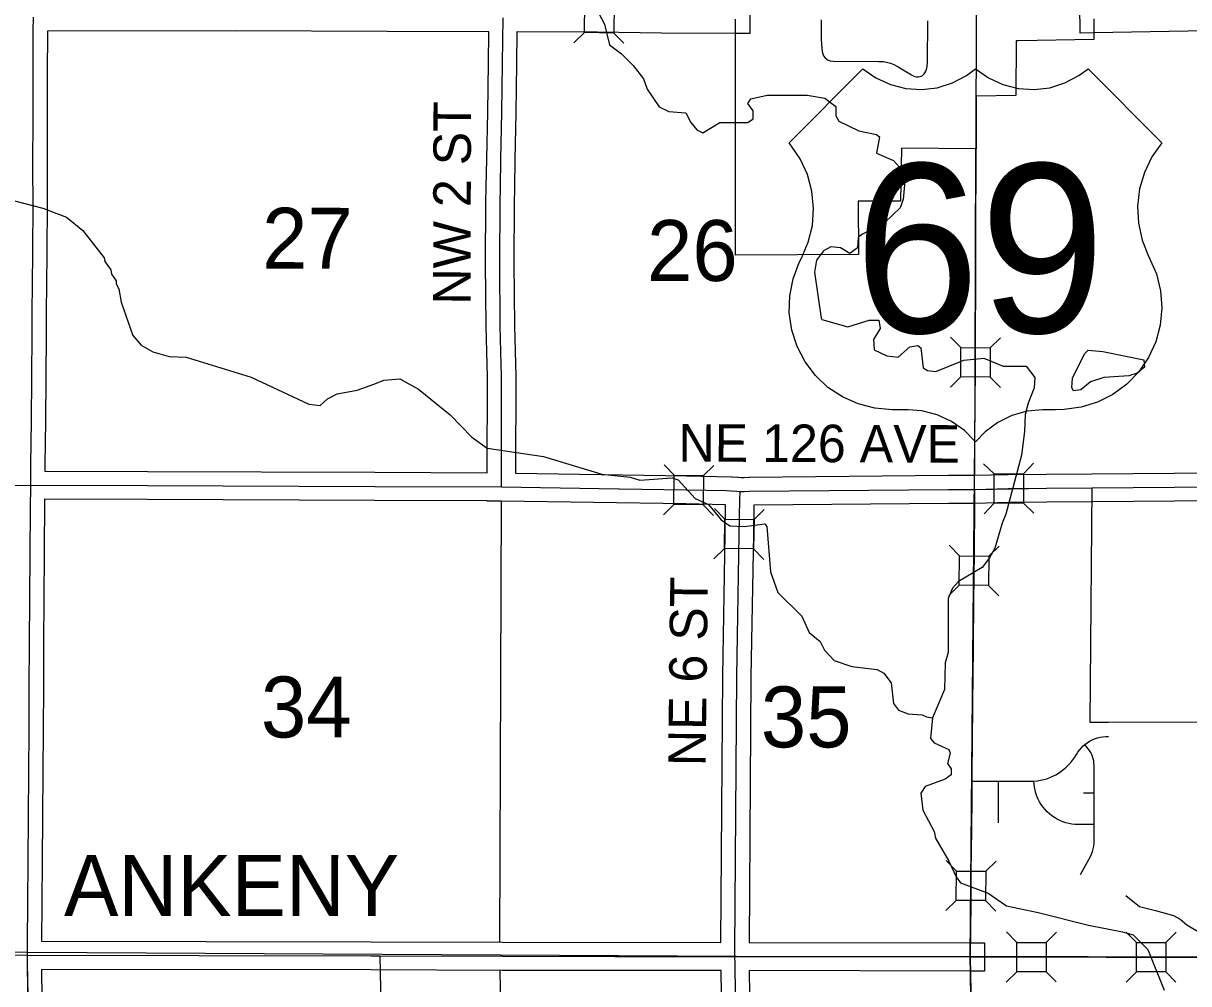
# Model space of a CAD drawing. Extents: x -1403959 to 81668, y -1400582 to 11018.
# Drawn here: x 7093.1 to 7333.6, y 9501.4 to 9699.5 of the extents above; entities that cross this region are included whole.
import ezdxf

# ---------------------------------------------------------------- set-up
doc = ezdxf.new("R2010")
doc.units = 0
for name, color, linetype in [('tdCiCityStreetTxt', 7, 'Continuous'), ('tdCiCoBndryTxt', 7, 'Continuous'), ('tdCiMapFrame', 7, 'Continuous'), ('tdCiRRCL', 7, 'Continuous'), ('tdCiSecText', 7, 'Continuous'), ('tdCiSectLine', 7, 'Continuous'), ('tdCiSectNmbr', 7, 'Continuous'), ('tdCiSectTwpRng', 7, 'Continuous'), ('tdCoCityStreetMajor', 7, 'Continuous'), ('tdCoClipBndry', 7, 'Continuous'), ('tdCoSecRteCL', 7, 'Continuous'), ('tdCoSectLinePart', 7, 'Continuous'), ('tdCoSectNmbr', 7, 'Continuous'), ('tdCoShieldCoRteHrd', 7, 'Continuous'), ('tdCoSurfAsphaltUnbanded', 7, 'Continuous'), ('tdCoSurfBitum', 7, 'Continuous')]:
    doc.layers.add(name, color=color, linetype=linetype)

msp = doc.modelspace()

# ---------------------------------------------------------------- linework, layer by layer
at = {"layer": 'tdCiCityStreetTxt'}
for points in [[(7284.44, 9634.76), (7286.57, 9632.6), (7292.62, 9632.57)], [(7294.73, 9634.65), (7292.62, 9632.57), (7292.59, 9626.52)], [(7284.39, 9624.43), (7286.54, 9626.55), (7286.57, 9632.6)], [(7294.72, 9624.37), (7292.59, 9626.52), (7286.54, 9626.55)], [(7284.17, 9591.82), (7286.29, 9589.66), (7292.34, 9589.59)], [(7294.46, 9591.66), (7292.34, 9589.59), (7292.27, 9583.54)], [(7284.06, 9581.49), (7286.22, 9583.61), (7286.29, 9589.66)], [(7294.39, 9581.38), (7292.27, 9583.54), (7286.22, 9583.61)], [(7283.54, 9526.79), (7285.66, 9524.63), (7291.72, 9524.58)], [(7293.83, 9526.66), (7291.72, 9524.58), (7291.67, 9518.53)], [(7283.46, 9516.46), (7285.62, 9518.58), (7285.66, 9524.63)], [(7293.79, 9516.38), (7291.67, 9518.53), (7285.62, 9518.58)]]:
    msp.add_lwpolyline(points, dxfattribs=at)
at = {"layer": 'tdCiCoBndryTxt'}
for points in [[(7093.93, 9507.24), (7093.95, 9509.81), (7094.03, 9518.14), (7094.1, 9526.66), (7094.15, 9535.98), (7094.22, 9544.91), (7094.32, 9553.84), (7094.33, 9562.5), (7094.39, 9571.57), (7094.46, 9580.83), (7094.51, 9590.12), (7094.58, 9599.28), (7094.62, 9604.26), (7094.65, 9608.44), (7094.76, 9617.55), (7094.83, 9626.41), (7094.91, 9635.55), (7094.9, 9639.45), (7094.93, 9641.04), (7094.99, 9644.63), (7095.06, 9653.18), (7095.1, 9661.42), (7095.09, 9670.42), (7095.1, 9679.77), (7095.12, 9688.91), (7095.16, 9697.99), (7095.18, 9700.78)], [(6899.63, 9605.26), (6899.73, 9605.26), (6975.44, 9604.97), (6997.14, 9604.83), (6997.19, 9604.83), (7010.03, 9604.77), (7085, 9604.19), (7094.55, 9604.26), (7094.62, 9604.26), (7118.74, 9604.17), (7165.64, 9603.98), (7191.74, 9603.86), (7216, 9603.5)], [(7216, 9603.5), (7216.11, 9603.49)], [(7216.11, 9603.49), (7216.11, 9603.49), (7229.88, 9603.29), (7238.22, 9603.1), (7239.18, 9603.08), (7240.3, 9603), (7241.02, 9602.92), (7241.85, 9602.94), (7242.94, 9603), (7284.01, 9603.36), (7289.44, 9603.36)], [(7289.44, 9603.36), (7296.35, 9603.54), (7304.25, 9603.62), (7313.59, 9603.69)], [(7289.44, 9603.36), (7289.44, 9603.36)], [(7313.59, 9603.69), (7356.14, 9604.04), (7386.04, 9604.1), (7413.77, 9604), (7424.62, 9603.92), (7428.3, 9603.85), (7428.76, 9603.85), (7428.76, 9603.85)], [(7313.59, 9603.69), (7313.59, 9603.69)], [(6940.26, 9507.85), (6975.49, 9507.8), (6996.63, 9507.75), (7020.94, 9507.64), (7041.26, 9507.51), (7085.04, 9507.33), (7093.93, 9507.24)], [(7093.93, 9507.24), (7164.81, 9507.13), (7166.63, 9507.12)], [(7095.13, 9449.06), (7094.63, 9472.19), (7094.03, 9498.39), (7093.93, 9507.24)], [(7166.63, 9507.12), (7192, 9507.04)], [(7192, 9507.04), (7215.16, 9507.02)], [(7215.16, 9507.02), (7215.21, 9507.02), (7239.91, 9507), (7239.95, 9507), (7288.52, 9506.91)]]:
    msp.add_lwpolyline(points, dxfattribs=at)
at = {"layer": 'tdCiMapFrame'}
for points in [[(7191.74, 9603.86), (7191.8, 9626.61), (7191.52, 9637.06), (7191.4, 9650.09), (7191.46, 9662.29), (7191.53, 9665.77), (7191.62, 9671.46), (7191.82, 9681.1), (7191.97, 9691.27), (7192.09, 9700.64)], [(7239.95, 9507), (7239.92, 9508.33), (7240.34, 9564.79), (7240.84, 9594.08), (7240.94, 9601.3), (7241.02, 9602.92)], [(7241.25, 9424.62), (7241.2, 9429.09), (7241.14, 9433.02), (7241.05, 9438), (7240.93, 9447.36), (7240.74, 9456.02), (7240.61, 9465.33), (7240.53, 9470.31), (7240.44, 9474.59), (7240.36, 9478.16), (7240.3, 9483.67), (7240.17, 9491.46), (7240.08, 9496.55), (7240.05, 9499.13), (7239.98, 9505.52), (7239.95, 9507)]]:
    msp.add_lwpolyline(points, dxfattribs=at)
at = {"layer": 'tdCiRRCL'}
for points in [[(7313.97, 9700.46), (7313.98, 9696.19), (7298.41, 9695.92), (7297.94, 9695.91), (7297.9, 9684.65), (7289.73, 9684.51), (7289.73, 9673.59), (7274.3, 9673.78), (7274.08, 9662.83), (7265.4, 9662.83), (7265.44, 9651.8), (7240.08, 9651.7), (7240.08, 9700.34)], [(7288.8, 9492.61), (7288.52, 9506.91), (7288.59, 9512.6), (7288.66, 9518.03), (7288.7, 9521), (7288.7, 9521.58), (7288.7, 9522.16), (7288.77, 9531.04), (7288.79, 9531.04), (7288.81, 9532.95), (7288.87, 9540.04), (7288.91, 9547.45), (7288.99, 9554.97), (7288.99, 9555.27), (7289.04, 9562.12), (7289.14, 9569.56), (7289.18, 9573.13), (7289.17, 9574.7), (7289.21, 9576.84), (7289.26, 9581.28), (7289.29, 9584.23), (7289.37, 9591.49), (7289.42, 9598.84), (7289.42, 9601.96), (7289.44, 9603.36), (7304.25, 9603.62), (7313.57, 9603.71), (7313.19, 9555.32), (7317.01, 9555.32), (7337.79, 9555.42)], [(7094.12, 9499), (7093.98, 9505.65), (7093.93, 9507.24), (7164.81, 9507.13), (7166.63, 9507.12), (7167.83, 9448.91)]]:
    msp.add_lwpolyline(points, dxfattribs=at)
at = {"layer": 'tdCiSecText'}
for points in [[(7217.19, 9705.66), (7215.01, 9703.55), (7214.92, 9697.5)], [(7206.7, 9695.49), (7208.87, 9697.59), (7208.96, 9703.64)], [(7216.99, 9695.38), (7214.92, 9697.5), (7208.87, 9697.59)], [(7225.32, 9608.46), (7227.43, 9606.29), (7233.48, 9606.21)], [(7235.6, 9608.27), (7233.48, 9606.21), (7233.4, 9600.16)], [(7291.24, 9608.65), (7293.4, 9606.54), (7299.45, 9606.6)], [(7301.56, 9608.76), (7299.45, 9606.6), (7299.51, 9600.54)], [(7225.18, 9598.13), (7227.35, 9600.24), (7227.43, 9606.29)], [(7291.34, 9598.32), (7293.45, 9600.49), (7293.4, 9606.54)], [(7235.51, 9597.99), (7233.4, 9600.16), (7227.35, 9600.24)], [(7301.62, 9598.47), (7299.51, 9600.54), (7293.45, 9600.49)], [(7235.72, 9599.39), (7237.83, 9597.22), (7243.88, 9597.14)], [(7246, 9599.21), (7243.88, 9597.14), (7243.8, 9591.09)], [(7235.58, 9589.06), (7237.75, 9591.17), (7237.83, 9597.22)], [(7245.91, 9588.92), (7243.8, 9591.09), (7237.75, 9591.17)], [(7295.95, 9512.06), (7298.09, 9509.91), (7304.14, 9509.9)], [(7306.28, 9512.04), (7304.14, 9509.9), (7304.13, 9503.85)], [(7320.66, 9512.01), (7322.8, 9509.87), (7328.85, 9509.86)], [(7330.99, 9511.99), (7328.85, 9509.86), (7328.84, 9503.81)], [(7295.93, 9501.73), (7298.08, 9503.86), (7298.09, 9509.91)], [(7320.64, 9501.68), (7322.79, 9503.82), (7322.8, 9509.87)], [(7306.22, 9501.75), (7304.13, 9503.85), (7298.08, 9503.86)], [(7330.93, 9501.71), (7328.84, 9503.81), (7322.79, 9503.82)]]:
    msp.add_lwpolyline(points, dxfattribs=at)
at = {"layer": 'tdCiSectLine'}
for points in [[(7243, 9703.23), (7242.98, 9697.43), (7240.08, 9697.43), (7224.79, 9697.48), (7224.76, 9697.48), (7211.61, 9697.68), (7194.99, 9697.73), (7194.99, 9697.73), (7194.96, 9697.73), (7194.88, 9691.24), (7194.88, 9691.23), (7194.73, 9681.05), (7194.73, 9681.03), (7194.52, 9671.41), (7194.43, 9665.73), (7194.43, 9665.71), (7194.37, 9662.25), (7194.3, 9650.1), (7194.42, 9637.12), (7194.7, 9626.69), (7194.7, 9626.61), (7194.7, 9626.61), (7194.65, 9606.74), (7194.65, 9606.74), (7194.65, 9606.71), (7229.92, 9606.19), (7229.95, 9606.19), (7239.25, 9605.98), (7239.37, 9605.97), (7239.38, 9605.97), (7240.5, 9605.89), (7240.61, 9605.88), (7241.14, 9605.83)], [(7383.57, 9698.77), (7314.09, 9697.56), (7311.19, 9697.51), (7311.09, 9703.31)], [(7188.84, 9606.77), (7188.9, 9626.58), (7188.62, 9636.99), (7188.62, 9637.04), (7188.5, 9650.07), (7188.5, 9650.09), (7188.5, 9650.11), (7188.56, 9662.3), (7188.56, 9662.35), (7188.63, 9665.82), (7188.71, 9671.5), (7188.71, 9671.52), (7188.92, 9681.15), (7189.07, 9691.31), (7189.15, 9697.75), (7168.17, 9697.83), (7168.17, 9697.83), (7136.87, 9697.97), (7098.06, 9697.88), (7098.02, 9688.9), (7097.99, 9670.42), (7098, 9661.43), (7098, 9661.42), (7098, 9661.41), (7097.96, 9653.16), (7097.96, 9653.15), (7097.89, 9644.6), (7097.89, 9644.58), (7097.83, 9640.99), (7097.83, 9640.98), (7097.81, 9639.43), (7097.81, 9635.56), (7097.81, 9635.55), (7097.81, 9635.53), (7097.73, 9626.38), (7097.66, 9617.53), (7097.66, 9617.52), (7097.55, 9608.41), (7097.54, 9607.15), (7118.75, 9607.07), (7118.76, 9607.07), (7165.65, 9606.88), (7165.65, 9606.88), (7188.84, 9606.77)], [(7241.14, 9605.83), (7241.74, 9605.84), (7242.79, 9605.9), (7242.92, 9605.9), (7283.98, 9606.27), (7284.01, 9606.27), (7284.01, 9606.27), (7289.4, 9606.26), (7296.27, 9606.44), (7296.32, 9606.44), (7304.22, 9606.52), (7304.23, 9606.52), (7313.57, 9606.59), (7356.12, 9606.94)], [(7237.03, 9509.9), (7237.44, 9564.82), (7237.44, 9564.84), (7237.94, 9594.13), (7238.02, 9600.2), (7229.83, 9600.39), (7191.71, 9600.95), (7188.83, 9600.96), (7188.83, 9600.97), (7165.62, 9601.08), (7118.73, 9601.27), (7097.51, 9601.35), (7097.5, 9601.35), (7097.41, 9590.1), (7097.36, 9580.81), (7097.36, 9580.8), (7097.29, 9571.55), (7097.23, 9562.49), (7097.22, 9553.84), (7097.22, 9553.81), (7097.12, 9544.88), (7097.06, 9535.96), (7097, 9526.64), (7097, 9526.63), (7096.93, 9518.12), (7096.93, 9518.11), (7096.85, 9510.14), (7164.82, 9510.03), (7164.82, 9510.03), (7192, 9509.95), (7237.03, 9509.9)], [(7356.15, 9601.14), (7313.62, 9600.79), (7304.28, 9600.71), (7296.4, 9600.64), (7289.51, 9600.46), (7289.44, 9600.46), (7289.43, 9600.46), (7284.02, 9600.46), (7243.83, 9600.1), (7243.74, 9594.05), (7243.74, 9594.03), (7243.24, 9564.76), (7242.84, 9509.89), (7242.85, 9509.89), (7242.85, 9509.89), (7288.52, 9509.81), (7291.42, 9509.8), (7291.41, 9504), (7288.51, 9504), (7242.89, 9504.09), (7242.95, 9499.17)], [(7237.14, 9499.1), (7237.09, 9504.1), (7191.99, 9504.14), (7191.99, 9504.14), (7164.81, 9504.23), (7096.87, 9504.33), (7096.93, 9498.44)]]:
    msp.add_lwpolyline(points, dxfattribs=at)
at = {"layer": 'tdCiSectNmbr'}
msp.add_lwpolyline([(7289.59, 9506.9), (7316.55, 9506.85), (7335.68, 9506.82), (7337.66, 9506.81)], dxfattribs=at)
at = {"layer": 'tdCiSectTwpRng'}
for points in [[(7257.75, 9700.2), (7257.75, 9696.08), (7257.95, 9693.69), (7258.05, 9693.21), (7258.23, 9692.83), (7258.55, 9692.39), (7259.06, 9691.95), (7259.6, 9691.76), (7260.21, 9691.7), (7269.57, 9691.64), (7270.52, 9691.61), (7271.2, 9691.5), (7272.01, 9691.3), (7272.72, 9691), (7273.59, 9690.51), (7276.37, 9688.89), (7276.87, 9688.58), (7277.35, 9688.45), (7277.75, 9688.47), (7278.19, 9688.55), (7278.55, 9688.7), (7279.01, 9689.11), (7279.28, 9689.5), (7279.49, 9689.95), (7279.62, 9690.57), (7279.65, 9691.52), (7279.71, 9700.04)], [(7288.87, 9543.2), (7288.89, 9543.2), (7294.29, 9543.2), (7301.63, 9543.2), (7302.31, 9543.26), (7302.98, 9543.36), (7303.65, 9543.5), (7304.31, 9543.68), (7304.94, 9543.92), (7305.55, 9544.19), (7306.15, 9544.5), (7306.73, 9544.84), (7307.28, 9545.22), (7307.82, 9545.63), (7308.32, 9546.07), (7308.8, 9546.54), (7309.25, 9547.04), (7309.67, 9547.57), (7310.06, 9548.12), (7310.41, 9548.69), (7310.69, 9549.15), (7311.01, 9549.59), (7311.36, 9550), (7311.74, 9550.38), (7312.15, 9550.74), (7312.61, 9551.09), (7313.11, 9551.4), (7313.63, 9551.67), (7314.16, 9551.9), (7314.72, 9552.09), (7315.29, 9552.23), (7315.86, 9552.33), (7316.44, 9552.38), (7317.03, 9552.39)], [(7314.03, 9537.35), (7314.03, 9540.75), (7314.03, 9546.41), (7314.02, 9546.88), (7313.97, 9547.34), (7313.88, 9547.8), (7313.75, 9548.25), (7313.58, 9548.68), (7313.38, 9549.1), (7313.13, 9549.5), (7312.86, 9549.87), (7312.15, 9550.74)], [(7294.29, 9534.54), (7294.29, 9543.2)], [(7314.03, 9534.21), (7310.75, 9534.21), (7310.11, 9534.24), (7309.47, 9534.31), (7308.83, 9534.43), (7308.21, 9534.59), (7307.6, 9534.79), (7307, 9535.04), (7306.43, 9535.32), (7305.87, 9535.65), (7305.34, 9536.02), (7304.84, 9536.42), (7304.36, 9536.85), (7303.92, 9537.32), (7303.51, 9537.82), (7303.14, 9538.34), (7302.8, 9538.89), (7302.51, 9539.47), (7302.25, 9540.06), (7302.04, 9540.67), (7301.87, 9541.29), (7301.74, 9541.92), (7301.66, 9542.56), (7301.63, 9543.2)], [(7311.86, 9540.75), (7314.03, 9540.75)], [(7314.03, 9534.21), (7314.03, 9537.35)], [(7311.22, 9523.9), (7313.31, 9527.63), (7313.54, 9528.13), (7313.73, 9528.66), (7313.88, 9529.2), (7313.98, 9529.74), (7314.03, 9530.3), (7314.03, 9534.21)], [(7320.59, 9519.6), (7323.41, 9517.3), (7326.74, 9516.48), (7330.46, 9515.44), (7331.81, 9514.67), (7333.2, 9513.51), (7333.9, 9513.1), (7336.23, 9511.75), (7337.77, 9511.35), (7345.7, 9511.2), (7346.27, 9511.23), (7348.6, 9511.35), (7354.36, 9511.32), (7355.81, 9511.32)], [(7288.52, 9506.91), (7288.63, 9506.91)], [(7288.63, 9506.91), (7289.59, 9506.9)]]:
    msp.add_lwpolyline(points, dxfattribs=at)
at = {"layer": 'tdCoCityStreetMajor'}
for points in [[(7289.41, 9606.26), (7289.65, 9673.59)], [(7191.7, 9600.96), (7191.37, 9509.98)], [(7289.38, 9600.42), (7288.51, 9509.81)], [(7191.41, 9504.17), (7192.41, 9449.04)], [(7289.33, 9435.52), (7288.52, 9504.01)]]:
    msp.add_lwpolyline(points, dxfattribs=at)
at = {"layer": 'tdCoClipBndry'}
msp.add_lwpolyline([(8549.15, 9506.07), (8453.73, 9506.73), (8129.55, 9505.48), (8065.35, 9506.36), (7898.67, 9506.67), (7875.61, 9506.35), (7777.72, 9507.21), (7680.92, 9507.43), (7584.56, 9507.04), (7487.75, 9507.11), (7385.45, 9506.88), (7240.23, 9506.98), (7094.09, 9507.81), (7021.1, 9507.98), (6996.67, 9508.49), (6940.47, 9508.46), (6899.25, 9508.86), (6803.05, 9508.67), (6755.11, 9508.87)], dxfattribs=at)
at = {"layer": 'tdCoSecRteCL'}
msp.add_lwpolyline([(7289.66, 9412.44), (7289.43, 9448.68), (7289.01, 9469.84), (7288.77, 9492.61), (7288.48, 9506.91), (7289.08, 9576.23), (7289.58, 9628.44), (7289.75, 9700.01), (7290.16, 9753.8), (7290.16, 9845.88), (7290.17, 9925.96), (7289.95, 10093.15)], dxfattribs=at)
at = {"layer": 'tdCoSurfAsphaltUnbanded'}
msp.add_lwpolyline([(7251.11, 9674.86), (7266.36, 9690.11), (7269.04, 9688.23), (7272.01, 9686.87), (7275.18, 9686.06), (7278.44, 9685.85), (7281.68, 9686.23), (7284.81, 9687.2), (7287.7, 9688.72), (7289.58, 9690.11), (7292.25, 9688.23), (7295.22, 9686.87), (7298.39, 9686.06), (7301.66, 9685.85), (7304.9, 9686.23), (7308.02, 9687.2), (7310.92, 9688.72), (7312.8, 9690.11), (7328.06, 9674.86), (7325.98, 9671.96), (7324.43, 9668.76), (7323.42, 9665.35), (7323.01, 9661.81), (7323.19, 9658.26), (7323.96, 9654.78), (7325.3, 9651.48), (7326.93, 9647.8), (7327.78, 9644.34), (7328.04, 9640.79), (7327.7, 9637.25), (7326.78, 9633.81), (7325.29, 9630.57), (7323.28, 9627.63), (7320.81, 9625.07), (7317.95, 9622.96), (7314.77, 9621.35), (7311.37, 9620.29), (7307.85, 9619.82), (7306.08, 9619.8), (7303.5, 9619.8), (7300.24, 9619.5), (7297.09, 9618.62), (7294.16, 9617.17), (7291.54, 9615.22), (7289.58, 9613.17), (7287.3, 9615.51), (7284.63, 9617.39), (7281.66, 9618.77), (7278.5, 9619.57), (7275.67, 9619.8), (7272.35, 9619.8), (7268.8, 9620.1), (7265.36, 9620.98), (7262.11, 9622.44), (7259.14, 9624.41), (7256.55, 9626.85), (7254.4, 9629.69), (7252.76, 9632.85), (7251.67, 9636.23), (7251.16, 9639.76), (7251.25, 9643.32), (7251.93, 9646.81), (7253.18, 9650.14), (7253.65, 9651.06), (7255.06, 9654.33), (7255.91, 9657.79), (7256.17, 9661.34), (7255.83, 9664.88), (7254.9, 9668.32), (7253.42, 9671.55)], close=True, dxfattribs=at)
at = {"layer": 'tdCoSurfBitum'}
for points in [[(7211.17, 9702.86), (7213, 9699.35), (7214.07, 9695.08), (7216.51, 9693.24), (7218.96, 9690.8), (7221.09, 9688.05), (7221.85, 9685.91), (7224.29, 9682.25), (7226.28, 9681.33), (7229.79, 9681.02), (7230.86, 9679.03), (7232.08, 9677.51), (7233.3, 9676.9), (7236.81, 9679.03), (7242.62, 9679.03), (7243.69, 9679.79), (7243.69, 9681.47), (7242.62, 9682.99), (7243.23, 9683.91), (7246.59, 9684.67), (7254.83, 9684.66), (7258.5, 9684.05), (7260.79, 9682.37), (7260.79, 9680.39), (7261.4, 9679.32), (7265.52, 9677.33), (7269.18, 9676.56), (7269.79, 9676.1), (7269.18, 9672.75), (7272.69, 9671.22), (7273.91, 9669.84), (7274.98, 9666.94), (7274.67, 9663.13), (7274.06, 9661.45), (7270.85, 9658.4), (7266.12, 9655.96), (7265.35, 9655.35), (7265.2, 9653.21), (7263.67, 9651.99), (7261.69, 9653.21), (7259.7, 9653.37), (7258.18, 9652.6), (7256.8, 9650.62), (7256.34, 9648.18), (7257.71, 9638.71), (7257.86, 9638.41), (7263.21, 9636.88), (7267.64, 9638.25), (7269.62, 9638.25), (7269.93, 9636.57), (7268.55, 9634.28), (7268.7, 9632.14), (7271.3, 9630.92), (7273.59, 9630.61), (7276.03, 9632.75), (7277.71, 9633.05), (7278.32, 9632.59), (7278.78, 9628.47), (7279.69, 9627.86), (7281.37, 9627.7), (7287.18, 9629.99), (7291.3, 9630.44), (7295.27, 9628.76), (7300, 9628.76), (7301.83, 9626.47), (7301.68, 9624.33), (7300.46, 9621.13), (7299.84, 9618.84), (7299.69, 9615.33), (7299.08, 9610.44), (7295.86, 9598.23), (7295.1, 9596.4), (7293.57, 9591.21), (7292.5, 9589.23), (7290.97, 9587.24), (7286.08, 9584.35), (7284.86, 9582.97), (7283.94, 9580.84), (7283.94, 9569.69), (7283.33, 9567.56), (7283.17, 9562.06), (7280.72, 9556.26), (7280.26, 9551.99), (7281.03, 9551.07), (7284.08, 9549.69), (7284.38, 9548.93), (7283.77, 9546.79), (7284.54, 9545.72), (7284.54, 9544.5), (7283.31, 9543.59), (7279.19, 9542.06), (7278.27, 9540.69), (7278.73, 9537.18), (7281.02, 9532.75), (7281.32, 9531.38), (7284.07, 9526.64), (7285.59, 9523.44), (7286.51, 9522.21), (7292.16, 9520.07), (7295.97, 9517.47), (7302.54, 9516.1), (7312.92, 9513.49), (7319.94, 9512.11), (7322.08, 9511.5), (7325.13, 9508.45), (7328.49, 9500.05)], [(7089.97, 9663.23), (7097.14, 9661.38), (7102.03, 9659.54), (7105.38, 9656.78), (7109.8, 9651.12), (7109.95, 9650.36), (7111.17, 9648.68), (7111.32, 9647.76), (7112.23, 9646.39), (7112.23, 9645.78), (7112.84, 9644.71), (7113.29, 9641.96), (7115.72, 9635.08), (7117.4, 9633.09), (7119.84, 9631.71), (7123.19, 9630.79), (7126.7, 9630.63), (7140.13, 9626.48), (7152.03, 9620.96), (7154.32, 9620.65), (7155.85, 9622.02), (7157.84, 9623.08), (7161.96, 9623.84), (7165.63, 9625.12), (7167.46, 9625.89), (7170.82, 9626.19), (7174.64, 9624.06), (7181.2, 9618.72), (7185.63, 9614.14), (7188.83, 9611.85), (7200.44, 9610.17), (7212.5, 9606.51), (7218.3, 9605.9), (7220.28, 9605.29), (7227, 9605.75), (7228.22, 9605.3), (7231.73, 9601.48), (7234.48, 9600.26), (7237.08, 9597.05), (7238.91, 9595.83), (7241.81, 9595.68), (7246.08, 9596.28), (7246.54, 9595.67), (7247.3, 9586.36), (7248.82, 9582.08), (7253.71, 9577.2), (7255.23, 9573.84), (7257.52, 9572), (7258.44, 9570.17), (7260.42, 9568.03), (7264.09, 9566.81), (7269.28, 9566.19), (7270.65, 9565.43), (7272.18, 9563.44), (7272.63, 9559.17), (7273.7, 9557.79), (7275.69, 9557.03), (7278.59, 9556.87), (7279.5, 9556.42), (7280.72, 9556.26)], [(7309.77, 9623.71), (7309.47, 9624.33), (7309.62, 9626.31), (7312.07, 9631.35), (7312.83, 9632.11), (7315.88, 9631.8), (7324.28, 9630.12), (7324.43, 9628.59), (7322.91, 9627.37), (7321.23, 9626.76), (7316.03, 9626.46), (7313.28, 9625.54), (7311.3, 9623.87), (7309.77, 9623.71)]]:
    msp.add_lwpolyline(points, dxfattribs=at)

# ---------------------------------------------------------------- texts
at = {"layer": 'tdCoSectLinePart'}
for s, rotation, p in [('27', 359.9951, (7142.38, 9648.87)), ('26', 359.9957, (7221.8, 9646.35)), ('34', 359.9951, (7142.13, 9552.18)), ('35', 359.9959, (7245.29, 9550.14))]:
    msp.add_text(s, height=12.575, rotation=rotation, dxfattribs=at).set_placement(p)
at = {"layer": 'tdCoSectNmbr'}
for s, rotation, p in [('NW 2 ST', 89.878, (7185.39, 9641.47)), ('NE 126 AVE', 359.7638, (7228.28, 9609.1)), ('NE 6 ST', 89.3347, (7233.89, 9546.23))]:
    msp.add_text(s, height=7.738, rotation=rotation, dxfattribs=at).set_placement(p)
at = {"layer": 'tdCoShieldCoRteHrd'}
msp.add_text('ANKENY', height=12.575, rotation=359.9951, dxfattribs=at).set_placement((7101.5, 9515.37))
at = {"layer": 'tdCoSurfAsphaltUnbanded'}
msp.add_text('69', height=34.822, dxfattribs=at).set_placement((7264.53, 9635.7))

doc.saveas('drawing.dxf')
